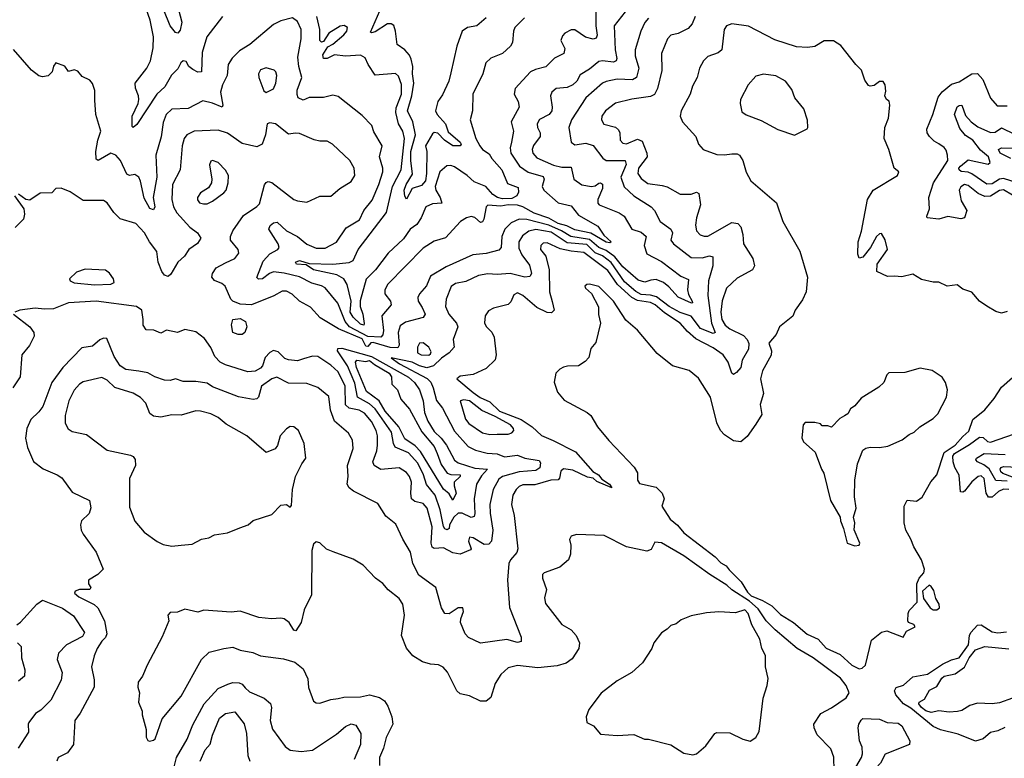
# Model space of a CAD drawing. Extents: x 1603745 to 1745082, y 385868 to 533966.
# Tile 428 of 646: x 1698991 to 1704320, y 446211 to 450208. Entities that reach past the tile are written whole.
import ezdxf

# ---------------------------------------------------------------- set-up
doc = ezdxf.new("R2010")
doc.units = 0

msp = doc.modelspace()

# ---------------------------------------------------------------- linework, layer by layer
at = {"layer": '0CON20XD'}
for points in [[(1699839.2, 450305), (1699867.9, 450195), (1699859.3, 450150.7), (1699847.5, 450135), (1699835, 450138.8), (1699805.8, 450175), (1699733.4, 450355)], [(1702110.2, 450265), (1702108.7, 450175), (1702116.5, 450123.5), (1702111.9, 450108.1), (1702095, 450103.2), (1702053.9, 450113.9), (1701995, 450152.7), (1701975, 450153.1), (1701940.8, 450135), (1701928.7, 450121.3), (1701920, 450095), (1701941.7, 450051.7), (1701936, 450025), (1701885, 450000), (1701837.9, 449952.1), (1701781.9, 449938.1), (1701755.7, 449925), (1701672.2, 449835), (1701667.1, 449805), (1701688.1, 449765), (1701694.3, 449735), (1701650.8, 449655), (1701664.5, 449604.5), (1701653.5, 449545), (1701646.2, 449515), (1701650, 449485), (1701696, 449416), (1701742.6, 449382.6), (1701825, 449358.8), (1701830, 449345), (1701818.4, 449305), (1701827.7, 449285), (1701905, 449216), (1701975, 449200), (1702015, 449149.6), (1702119.9, 449089.9), (1702152.3, 449042.3), (1702192.2, 449005), (1702185, 448999.6), (1702165, 449004.4), (1702082.3, 449052.3), (1701995, 449071.3), (1701952.4, 449092.4), (1701905, 449104.2), (1701855, 449134.4), (1701775, 449161.3), (1701715, 449194.3), (1701685, 449204.1), (1701635, 449206.1), (1701595, 449199.2), (1701525, 449204.4), (1701515.4, 449194.6), (1701502.5, 449127.5), (1701495, 449114.3), (1701485, 449110.6), (1701455, 449137.3), (1701435, 449142.7), (1701409.4, 449135), (1701376.9, 449115), (1701295, 449026.9), (1701235, 449008.5), (1701175, 448970.5), (1700984, 448776), (1700967.1, 448745), (1700967.1, 448725), (1700998.2, 448685), (1701001.2, 448665), (1700951.5, 448605), (1700960, 448525), (1700957, 448503), (1700945, 448490), (1700875, 448493.2), (1700776.4, 448545), (1700752.9, 448575), (1700713.5, 448673.5), (1700645, 448756.8), (1700625, 448768.4), (1700572.2, 448782.2), (1700505, 448815.6), (1700423.1, 448836.9), (1700365, 448842.6), (1700343.6, 448835), (1700305, 448806), (1700283.3, 448803.3), (1700275, 448812.5), (1700308.2, 448901.8), (1700345, 448940), (1700388.6, 448965), (1700394.5, 448975), (1700389.7, 448995), (1700340, 449075), (1700346.1, 449093.9), (1700365, 449108.2), (1700385, 449112.9), (1700434.7, 449064.7), (1700493.8, 449033.8), (1700545, 448992.3), (1700595, 448971.1), (1700645, 448970.9), (1700705, 449003.1), (1700758.6, 449081.4), (1700830, 449125), (1700854.5, 449175), (1700899, 449231), (1700934.6, 449315), (1700956, 449385), (1700956.1, 449405), (1700939.1, 449465), (1700953.3, 449525), (1700908.2, 449601.8), (1700896.4, 449635), (1700845, 449690), (1700715, 449791.9), (1700685, 449798.6), (1700635, 449787.3), (1700557.2, 449787.2), (1700525, 449772.9), (1700498.9, 449785), (1700492.3, 449802.3), (1700493.4, 449826.6), (1700517.7, 449895), (1700501.8, 449955), (1700496.2, 450005), (1700514.7, 450105), (1700514.1, 450154.1), (1700495, 450198.6), (1700467.4, 450217.4), (1700405, 450202.5), (1700365, 450181.5), (1700236.6, 450073.4), (1700180.6, 450039.4), (1700140.9, 449999.1), (1700119.5, 449965), (1700113.6, 449905), (1700089.4, 449855), (1700077.8, 449815), (1700090, 449745), (1700086.9, 449735), (1700035.2, 449755.2), (1699981.9, 449768.1), (1699903.3, 449726.7), (1699815, 449722.7), (1699784.6, 449695), (1699768.3, 449651.7), (1699756.7, 449573.3), (1699728.5, 449475), (1699732.9, 449355), (1699713.9, 449245), (1699722.5, 449195), (1699715, 449178), (1699695, 449185.7), (1699665, 449241.9), (1699644.8, 449334.8), (1699635.2, 449355.2), (1699615, 449370.9), (1699585, 449365.5), (1699571.3, 449371.3), (1699536.2, 449446.2), (1699511.1, 449475), (1699485, 449486), (1699415, 449445.6), (1699405, 449452.9), (1699403.4, 449495), (1699414.2, 449555.8), (1699430.8, 449605), (1699402.9, 449695), (1699398.1, 449771.9), (1699397.3, 449825), (1699385, 449863.3), (1699370.8, 449880.8), (1699329.5, 449899.5), (1699305, 449930), (1699285, 449936.7), (1699255, 449927.5), (1699236.1, 449956.1), (1699186.4, 449973.6), (1699174.2, 449955.8), (1699166.7, 449925), (1699145.8, 449904.2), (1699115, 449899.2), (1699095, 449904.3), (1699054.6, 449934.6), (1698956.9, 450046.9)], [(1700088.5, 450225), (1700003.6, 450115), (1699979.1, 450030.9), (1699975.5, 449925), (1699955, 449923.9), (1699928.9, 449938.9), (1699906.9, 449955), (1699891.3, 449981.3), (1699875, 449985.5), (1699863.3, 449975), (1699847.4, 449942.6), (1699812.9, 449907.1), (1699775.8, 449844.2), (1699733.3, 449805), (1699625, 449641.1), (1699605, 449624.2), (1699600.6, 449630.6), (1699600.5, 449685), (1699632.5, 449755), (1699636, 449775), (1699634.6, 449795), (1699617.2, 449837.2), (1699616.5, 449865), (1699678.4, 449945), (1699699.6, 449985), (1699712.5, 450055), (1699715.3, 450115), (1699697.2, 450205), (1699665, 450298.1)], [(1702287.1, 450275), (1702209.3, 450175), (1702214.4, 450045), (1702222.9, 449997.1), (1702219.2, 449985), (1702205, 449978.8), (1702145, 449985.6), (1702125, 449982.4), (1702075, 449939.6), (1702025, 449909.4), (1702006.2, 449875), (1701985, 449854.6), (1701955, 449841.2), (1701895, 449835.4), (1701871.1, 449815), (1701863.8, 449795), (1701873.6, 449735), (1701871.5, 449715), (1701856.5, 449695), (1701805, 449667.2), (1701792.4, 449645), (1701793.5, 449625), (1701808.2, 449595), (1701808.7, 449575), (1701772.3, 449527.7), (1701765.4, 449505), (1701767.5, 449485), (1701790.5, 449460.5), (1701879.8, 449419.8), (1701925, 449410), (1701975, 449410), (1701990, 449345), (1702033.7, 449313.7), (1702085, 449304.3), (1702105, 449308.8), (1702125, 449323.5), (1702135.2, 449325.2), (1702145, 449318.5), (1702146, 449295), (1702120.7, 449235), (1702120.5, 449215), (1702126.6, 449206.6), (1702235, 449162.1), (1702261.9, 449145), (1702303.9, 449073.9), (1702355, 449058), (1702382.5, 449035), (1702370.5, 448985), (1702385, 448941.5), (1702465, 448899.7), (1702569, 448819), (1702610.9, 448800.9), (1702605.3, 448745), (1702610.7, 448720.7), (1702631.4, 448685), (1702632.5, 448675), (1702626.9, 448673.1), (1702555, 448706.2), (1702505, 448762.2), (1702475, 448786.2), (1702435, 448800.9), (1702407.6, 448797.6), (1702375, 448786.7), (1702338.9, 448798.9), (1702255, 448870.3), (1702213, 448925), (1702165, 448958), (1702125, 448975.3), (1702075, 449018), (1701974, 449034), (1701923.3, 449065), (1701855, 449095.6), (1701735, 449126.2), (1701695, 449128.5), (1701650.7, 449109.3), (1701616.6, 449075), (1701600, 449035), (1701596.5, 448975), (1701585, 448960), (1701515, 448942.9), (1701444, 448935), (1701299.9, 448870.1), (1701215, 448819.1), (1701192.3, 448767.7), (1701155.4, 448725), (1701146, 448705), (1701148, 448685), (1701169.9, 448649.9), (1701185.4, 448615), (1701174.7, 448595.3), (1701078.4, 448571.6), (1701049.7, 448550.3), (1701040, 448515), (1701044.2, 448445.8), (1701037.7, 448432.3), (1700995.4, 448434.6), (1700905, 448461.3), (1700891.3, 448458.7), (1700875, 448438.9), (1700865, 448440.5), (1700845, 448480.8), (1700716.1, 448535), (1700616.7, 448595), (1700565, 448651.2), (1700505, 448685.4), (1700465, 448723.2), (1700435, 448738.7), (1700410.8, 448739.2), (1700367.1, 448712.9), (1700246.2, 448663.8), (1700185, 448668.4), (1700143.7, 448683.7), (1700132.9, 448695), (1700103.1, 448765), (1700085, 448780), (1700045, 448796.7), (1700030.4, 448815), (1700033.8, 448835), (1700054.8, 448865.2), (1700105, 448891.5), (1700155, 448915.7), (1700176.9, 448945), (1700174.3, 448965), (1700132, 449015), (1700131.4, 449035), (1700144.6, 449065.4), (1700201.9, 449148.1), (1700273.8, 449196.2), (1700288.1, 449211.9), (1700315.9, 449314.1), (1700325, 449326.2), (1700335, 449332), (1700355, 449327.5), (1700475, 449235.6), (1700495, 449226.7), (1700545, 449221.1), (1700615, 449251.9), (1700675, 449252), (1700724.3, 449295), (1700785, 449332.2), (1700805.3, 449364.7), (1700801.5, 449405), (1700778.5, 449445), (1700684, 449535), (1700655, 449551.1), (1700615, 449551.2), (1700585, 449558.5), (1700505, 449591.5), (1700484.5, 449594.5), (1700445, 449587.5), (1700375, 449644), (1700345, 449650), (1700330, 449645)], [(1702646.1, 450225), (1702630.4, 450185), (1702609.3, 450160.7), (1702555, 450133.8), (1702516.1, 450123.9), (1702497.5, 450105), (1702464.7, 450025), (1702467, 449933), (1702443.1, 449835), (1702427.3, 449802.7), (1702405, 449791.6), (1702305, 449777.2), (1702215, 449755.5), (1702162.2, 449715), (1702142.2, 449685), (1702140.6, 449665), (1702152.6, 449642.6), (1702216.1, 449626.1), (1702231.8, 449611.8), (1702239.5, 449595), (1702241.8, 449555), (1702255, 449538.9), (1702275, 449535.5), (1702335, 449561.2), (1702359.8, 449549.8), (1702385.5, 449485), (1702387.5, 449465), (1702340.5, 449405), (1702336.8, 449375), (1702355, 449347.9), (1702391, 449321), (1702468.8, 449311.2), (1702495, 449304), (1702565, 449263.8), (1702625, 449264.4), (1702655, 449274.2), (1702666.7, 449266.7), (1702676.2, 449206.2), (1702653.6, 449135), (1702649.1, 449095), (1702654.6, 449065), (1702673.6, 449043.6), (1702695, 449035.4), (1702715, 449036.8), (1702845, 449109.4), (1702877.5, 449105), (1702895, 449087.5), (1702905.6, 449045.6), (1702908.1, 448995), (1702959.4, 448915), (1702968, 448875), (1702956.4, 448853.6), (1702875, 448808.2), (1702816.4, 448755), (1702792.8, 448687.2), (1702785.2, 448625), (1702791.9, 448585), (1702809.1, 448555), (1702834.6, 448535), (1702908.7, 448498.7), (1702927.7, 448477.7), (1702937.8, 448455), (1702935.6, 448425), (1702900.6, 448365), (1702894, 448326), (1702871.4, 448298.6), (1702855, 448287.5), (1702845, 448294.2), (1702825.6, 448355), (1702798.5, 448395), (1702745, 448431.1), (1702650.6, 448480.6), (1702605, 448519.6), (1702565.3, 448565), (1702481.1, 448621.1), (1702430.8, 448665), (1702405, 448676.5), (1702335, 448688.2), (1702304.1, 448704.1), (1702226.8, 448775), (1702175, 448851.2), (1702045, 448948.7), (1701975, 448954.6), (1701917.1, 448967.1), (1701845, 449000.8), (1701825, 448997.9), (1701811.5, 448985), (1701810.6, 448965), (1701837.8, 448927.8), (1701856.3, 448855), (1701859.1, 448735), (1701872.3, 448682.3), (1701884.5, 448635), (1701869.3, 448620.7), (1701845, 448622.4), (1701790.4, 448650.4), (1701715, 448715.5), (1701685, 448730), (1701665, 448718), (1701648.9, 448681.1), (1701634.3, 448665.7), (1701555, 448646.9), (1701528, 448632), (1701510.9, 448605), (1701507.4, 448567.4), (1701515, 448548), (1701547.2, 448517.2), (1701559.8, 448489.8), (1701569.5, 448395), (1701565, 448366.2), (1701515, 448320.5), (1701445, 448287.1), (1701375, 448277.9), (1701357.1, 448265), (1701445, 448189.8), (1701483.5, 448163.5), (1701535, 448140.5), (1701588.6, 448088.6), (1701705, 448044.8), (1701763.9, 448005), (1701815, 447956.8), (1701879.1, 447930.9), (1701998.6, 447868.6), (1702092.5, 447762.5), (1702124.3, 447745), (1702141.7, 447721.7), (1702183.3, 447695), (1702196, 447675), (1702115, 447708.8), (1702095, 447727.5), (1702065, 447732.9), (1701985, 447770), (1701935, 447777.7), (1701920, 447765), (1701912.7, 447727.3), (1701905, 447718.1), (1701865, 447715.3), (1701778.7, 447691.3), (1701715, 447689.7), (1701695, 447681.5), (1701677.3, 447665), (1701659.2, 447635), (1701653.4, 447585), (1701668, 447525), (1701687.7, 447345), (1701681.8, 447325), (1701647.9, 447285), (1701639.3, 447265), (1701631.2, 447175), (1701642.7, 447027.3), (1701705.8, 446865.8), (1701705, 446841.9), (1701685, 446837.3), (1701627.2, 446852.8), (1701485, 446833.5), (1701420.8, 446865), (1701402.7, 446885), (1701377.3, 446945), (1701377.8, 446965), (1701392.5, 447005), (1701390, 447025), (1701365, 447025.6), (1701315, 446991.9), (1701292, 446995), (1701274.3, 447025), (1701244.2, 447134.2), (1701151.4, 447201.4), (1701118.7, 447265), (1701105.9, 447325.9), (1701065, 447396.2), (1701027.5, 447477.5), (1700971.8, 447521.8), (1700929.1, 447589.1), (1700797.2, 447657.2), (1700773.8, 447675), (1700763.1, 447695), (1700768.8, 447735), (1700764.6, 447795.4), (1700795, 447887.5), (1700793.1, 447933.1), (1700770.9, 447970.9), (1700695.2, 448035.2), (1700672.9, 448095), (1700665, 448168.8), (1700605, 448216.7), (1700545, 448239.6), (1700445, 448240.8), (1700383, 448273), (1700355, 448264), (1700299.4, 448225), (1700283.3, 448165), (1700274.6, 448155.4), (1700255, 448152.5), (1700175, 448166.2), (1700035, 448221.5), (1700005, 448240.4), (1699945, 448249.2), (1699875, 448250.5), (1699835, 448264.2), (1699805, 448255.8), (1699775, 448256.9), (1699722, 448275), (1699685, 448296.9), (1699635, 448305.4), (1699565, 448315.4), (1699535.2, 448335.2), (1699502.8, 448385), (1699461.7, 448481.7), (1699445, 448483.8), (1699425, 448476), (1699385, 448441.9), (1699327.8, 448432.2), (1699225.2, 448324.8), (1699165.4, 448245), (1699117.1, 448115), (1699095.2, 448084.8), (1699052.1, 448045), (1699029.6, 447995), (1699022.7, 447942.7), (1699033.3, 447893.3), (1699066.2, 447816.2), (1699117.2, 447777.2), (1699194.6, 447744.6), (1699218.6, 447728.6), (1699275, 447650.6), (1699368.8, 447605), (1699376.1, 447566.1), (1699366.2, 447535), (1699326.2, 447495), (1699320, 447475), (1699324, 447445), (1699335, 447423.3)], [(1701722.8, 450217.2), (1701671.4, 450165), (1701663.3, 450145), (1701659.1, 450085), (1701646.7, 450065), (1701605, 450025.5), (1701540.2, 449999.8), (1701514.5, 449975), (1701498.5, 449915), (1701443.6, 449805), (1701441.4, 449715), (1701428.9, 449665), (1701460, 449565), (1701480.8, 449525), (1701496.4, 449505), (1701531.4, 449481.4), (1701546.1, 449456.1), (1701600.7, 449395), (1701630.8, 449320.8), (1701689.2, 449299.2), (1701690.2, 449275), (1701681.6, 449255), (1701655, 449240.9), (1701605, 449237.9), (1701577, 449245), (1701552.5, 449262.5), (1701513.7, 449305), (1701450.3, 449330.3), (1701412.9, 449365), (1701345, 449411.2), (1701325, 449419.6), (1701303.5, 449416.5), (1701265, 449384), (1701240.2, 449305), (1701242.8, 449285), (1701266.5, 449245), (1701275.6, 449214.4), (1701225, 449210.9), (1701189.6, 449195), (1701164.5, 449135), (1701141.2, 449098.8), (1701105, 449074.2), (1701068.9, 449021.1), (1700985, 448944.2), (1700916, 448854), (1700865.6, 448804.4), (1700833.3, 448686.7), (1700833.5, 448655), (1700848.4, 448615), (1700855.7, 448564.3), (1700853.3, 448555), (1700835, 448559.6), (1700795, 448598.5), (1700779.3, 448625), (1700785.5, 448685), (1700762.6, 448775), (1700745.5, 448805.5), (1700706.6, 448826.6), (1700581.1, 448855), (1700540.7, 448880.7), (1700490, 448885), (1700484.4, 448895), (1700505, 448905.3), (1700558.3, 448888.3), (1700685, 448885.5), (1700775, 448893), (1700795, 448903.9), (1700823.3, 448965), (1700975.4, 449164.6), (1701008.9, 449305), (1701055.5, 449394.5)], [(1701055.5, 449394.5), (1701074.4, 449565), (1701064.1, 449604.1), (1701041.2, 449645), (1701027.4, 449705), (1701029, 449731), (1701058.1, 449805), (1701056.7, 449856.7), (1701041.8, 449901.8), (1701025, 449915.7), (1700915, 449907.1), (1700876.7, 449965), (1700861.1, 450001.1), (1700836.4, 450016.4), (1700755, 450010.7), (1700695, 450017.4), (1700655, 449997.7), (1700635, 449996.9), (1700632.2, 450017.8), (1700658.3, 450061.7), (1700685, 450075.4), (1700745.5, 450125), (1700761.4, 450145), (1700765.7, 450165), (1700746.4, 450176.4), (1700725, 450172.9), (1700665, 450134.3), (1700635, 450090.4), (1700625, 450086.9), (1700615, 450094.4), (1700615.8, 450155), (1700600, 450225)], [(1701515, 450217.7), (1701465, 450174.6), (1701414.8, 450165.2), (1701385.4, 450145), (1701357.3, 450065), (1701325, 449920), (1701314.1, 449875), (1701278.5, 449801.5), (1701253.3, 449765), (1701241.4, 449715), (1701250, 449695), (1701296, 449645), (1701310.5, 449600.5), (1701375, 449545.7), (1701380, 449535), (1701375, 449524.4), (1701335, 449524.7), (1701290.4, 449555), (1701255, 449593.8), (1701235, 449597.3), (1701225, 449590.9), (1701188.2, 449525), (1701193.8, 449495), (1701193.6, 449375), (1701187.2, 449335), (1701165, 449310.9), (1701115, 449294.5), (1701085, 449236.7), (1701075, 449252.5), (1701071.1, 449285), (1701082.5, 449315), (1701117.9, 449372.1), (1701108.1, 449445), (1701108.7, 449495), (1701132.4, 449585), (1701118.1, 449655), (1701090.7, 449715), (1701113.7, 449795), (1701123.8, 449865), (1701116.8, 449915), (1701119.5, 449955), (1701110.6, 449995), (1701101.3, 450015), (1701075, 450044.6), (1701033.4, 450073.4), (1701025.6, 450145), (1701015.5, 450175.5), (1701002, 450185), (1700980.8, 450185), (1700915, 450142.1), (1700895, 450136), (1700890, 450140), (1700940, 450255)], [(1702395, 450216.4), (1702375, 450193.1), (1702352.2, 450145), (1702322.7, 450045), (1702321.9, 450011.9), (1702341.6, 449945), (1702329.6, 449895), (1702307.1, 449882.9), (1702225, 449885.9), (1702165, 449873.6), (1702145, 449863.5), (1702055.3, 449785), (1701976.9, 449665), (1701964, 449625), (1701975.6, 449545), (1701995, 449530.8), (1702055, 449539.1), (1702095, 449526.2), (1702147.8, 449457.8), (1702165, 449446), (1702268.7, 449445), (1702273, 449425), (1702245.3, 449355), (1702262.6, 449302.6), (1702314.5, 449255), (1702409.4, 449195), (1702426, 449176), (1702458.1, 449115), (1702515.5, 449075), (1702524.6, 449055), (1702514.4, 449015), (1702529.2, 448995), (1702625, 448921.5), (1702685, 448919.8), (1702725, 448929.6), (1702742.7, 448925), (1702741.8, 448875), (1702732.3, 448837.7), (1702718.6, 448795), (1702715.2, 448715), (1702734.6, 448564.6), (1702755.6, 448514.4), (1702745, 448510.4), (1702675, 448537.2), (1702625, 448603.5), (1702565, 448623.6), (1702506.9, 448655), (1702437.6, 448707.6), (1702405, 448717.2), (1702355, 448721.5), (1702325, 448736.8), (1702265, 448790), (1702193.1, 448893.1), (1702145, 448929.2), (1702105, 448946.6), (1702060.3, 448990.3), (1701955, 449000.8), (1701867.2, 449057.2), (1701785, 449072), (1701746.6, 449063.4), (1701712.8, 449037.2), (1701692.2, 449005), (1701692.1, 448972.1), (1701709.2, 448935), (1701749.4, 448879.4), (1701760.3, 448835), (1701751.7, 448818.3), (1701725, 448815.3), (1701645, 448833.7), (1701575, 448828.1), (1701525, 448833.2), (1701475, 448823.4), (1701405, 448790.3), (1701349.2, 448780.8), (1701326.3, 448763.7), (1701298.8, 448695), (1701295.3, 448655), (1701312.9, 448615), (1701355.6, 448565), (1701362.5, 448545), (1701337, 448477), (1701342, 448435), (1701315.8, 448404.2), (1701273.4, 448376.6), (1701230.5, 448335), (1701195, 448324.3), (1701154.8, 448334.8), (1701115, 448354.7), (1701002.3, 448377.7), (1701047.3, 448345), (1701195.9, 448265.9), (1701216, 448246), (1701228.8, 448215), (1701246.3, 448146.3), (1701278.6, 448105), (1701345, 447981.8), (1701418.3, 447898.3), (1701457.4, 447877.4), (1701521.8, 447861.8), (1701575, 447858.6), (1701615, 447841.5), (1701685, 447851.4), (1701725, 447835.7), (1701803, 447823), (1701809, 447809), (1701806.6, 447783.4), (1701785, 447767.3), (1701695, 447761.5), (1701604.5, 447735), (1701585, 447722), (1701553.5, 447665), (1701536.2, 447585), (1701537, 447537), (1701551.8, 447445), (1701544.6, 447385.4), (1701530.6, 447369.4), (1701505, 447368.5), (1701445, 447404.4), (1701425, 447407.1), (1701419.4, 447385), (1701434.6, 447345), (1701431.6, 447338.4), (1701375, 447315.5)], [(1704335, 448628.8), (1704305, 448620), (1704275, 448628), (1704225, 448658), (1704185.8, 448685), (1704145, 448734), (1704095, 448750), (1704065, 448772.5), (1704010, 448765), (1703965, 448786.7), (1703935, 448786.7), (1703871.2, 448801.2), (1703825, 448830), (1703765, 448816), (1703725, 448819.2), (1703688.8, 448818.8), (1703630, 448845), (1703632.9, 448885), (1703687.2, 448965), (1703675, 449016), (1703655, 449050), (1703645, 449049.2), (1703628.6, 449035), (1703595.4, 448974.6), (1703555, 448923.3), (1703535, 448917.5), (1703528, 448938), (1703530, 449005), (1703547.4, 449062.6), (1703579.6, 449235), (1703610, 449285), (1703742.5, 449365), (1703750, 449385), (1703723.8, 449405), (1703695.7, 449505.7), (1703670, 449565), (1703672.9, 449625), (1703692.5, 449675), (1703700, 449745), (1703697, 449767), (1703682.5, 449775), (1703673.8, 449795), (1703678.8, 449821.2), (1703675.8, 449855.8), (1703665, 449872.5), (1703645, 449872.5), (1703615, 449852.5), (1703595, 449847.5), (1703585, 449852.5), (1703565, 449880), (1703547.5, 449935), (1703515.7, 449965.7), (1703435, 450068.8), (1703395, 450094), (1703345, 450094.2), (1703295, 450062.5), (1703255, 450057.1), (1703195, 450060.9), (1703078.1, 450098.1), (1702935, 450172.5), (1702845, 450185.6), (1702816.7, 450175), (1702804.3, 450155), (1702792, 450045), (1702771.7, 450028.3), (1702715, 450008.6), (1702691.4, 449985), (1702670, 449945), (1702658.6, 449895), (1702632.2, 449847.8), (1702620.6, 449805), (1702571.8, 449715), (1702566.4, 449685), (1702577.5, 449655), (1702650, 449575), (1702665.6, 449535), (1702690.8, 449505), (1702765, 449477.5), (1702805, 449475.6), (1702845, 449482.1), (1702875, 449482.5), (1702886.9, 449475), (1702905.5, 449445), (1702923.1, 449383.1), (1702947.8, 449335), (1703087, 449217), (1703122.3, 449115), (1703214.3, 448955), (1703254.4, 448815), (1703247.8, 448735), (1703227.8, 448692.2), (1703188, 448635), (1703175.8, 448604.2), (1703104.1, 448545.9), (1703086.2, 448505), (1703045, 448457.5), (1703059.4, 448415), (1703057.9, 448392.1), (1703012.2, 448307.8), (1703000.9, 448265), (1703016.9, 448185), (1702999.6, 448125), (1703008, 448072), (1702975, 448018.1), (1702927.9, 447952.1), (1702895, 447923.5), (1702855, 447928.2), (1702805, 447960.5), (1702784.8, 447984.8), (1702763.4, 448026.6), (1702730, 448165), (1702665, 448267.5), (1702615, 448308.9), (1702524.2, 448335), (1702440.8, 448400.8), (1702335, 448527.1), (1702271.8, 448581.8), (1702205.6, 448685), (1702125, 448764), (1702075, 448776.7), (1702060, 448775), (1702050, 448765), (1702053.3, 448755), (1702086.1, 448726.1), (1702123, 448653), (1702122.9, 448612.9), (1702134, 448565), (1702109.1, 448460.9), (1702081.7, 448428.3), (1702070.6, 448379.4), (1702051.9, 448358.1), (1702015, 448333.8), (1701956.4, 448333.6), (1701935, 448326.7), (1701913.9, 448316.1), (1701892.5, 448295), (1701883.6, 448246.4), (1701901.7, 448191.7), (1701937.9, 448147.9), (1702062.4, 448082.4), (1702082.5, 448065), (1702118.1, 448005), (1702179.8, 447929.8), (1702316.1, 447786.1), (1702334.4, 447755), (1702335.7, 447715), (1702345, 447698), (1702435, 447678.8), (1702468.8, 447645), (1702479.2, 447615), (1702467.1, 447575), (1702512.5, 447505), (1702552.1, 447472.1), (1702585, 447430.2), (1702755, 447301.6), (1702785, 447268.3), (1702815, 447251.6), (1702831.2, 447231.2), (1702896.1, 447165), (1702929.6, 447109.6), (1702949.2, 447089.2), (1703011.4, 447065), (1703061.1, 447035), (1703108.8, 446988.8), (1703180, 446945), (1703253.2, 446883.2), (1703312.2, 446855), (1703356.2, 446806.2), (1703431.7, 446771.7), (1703495.4, 446715), (1703535, 446694.5)], [(1700325, 449813.3), (1700365, 449833.8), (1700377.8, 449865), (1700382.7, 449905), (1700377.5, 449925), (1700367.5, 449935), (1700325, 449947.1), (1700295, 449935.8), (1700284.3, 449915), (1700286, 449895), (1700312.7, 449822.7), (1700325, 449813.3)], [(1703185, 449583.3), (1703253, 449617), (1703257.5, 449625), (1703255.8, 449664.2), (1703234.4, 449725), (1703187.1, 449785), (1703170.2, 449830.2), (1703136, 449876), (1703083.7, 449903.7), (1703016.6, 449913.4), (1702975, 449901.4), (1702932.9, 449855), (1702892.9, 449775), (1702890.8, 449755), (1702900, 449710), (1702922.1, 449692.1), (1703005, 449662.5), (1703095, 449612.7), (1703185, 449583.3)], [(1704365, 449258.4), (1704315, 449286.9), (1704295, 449283.6), (1704245, 449252.9), (1704215, 449250.7), (1704177.9, 449267.9), (1704125, 449310), (1704105, 449315.4), (1704085, 449302.5), (1704076, 449285), (1704087.1, 449227.1), (1704117.1, 449175), (1704104.3, 449135.7), (1704085, 449130.6), (1704015, 449143.4), (1703965, 449128.8), (1703902.5, 449135), (1703900, 449145), (1703915.7, 449184.3), (1703911.8, 449245), (1703937.8, 449325), (1704013.6, 449445), (1704013.2, 449475), (1704005, 449501.4), (1703995, 449516.1), (1703965.8, 449535.8), (1703940.4, 449550.4), (1703915.2, 449575.2), (1703902.7, 449595), (1703900.7, 449615), (1703933.4, 449695), (1703961.5, 449788.5), (1703983.1, 449816.9), (1704035, 449859.4), (1704075, 449871.4), (1704145, 449914), (1704175, 449916.2), (1704204.2, 449885), (1704245, 449782.5), (1704281.7, 449741.7), (1704335, 449742.2)], [(1704424.3, 449314.3), (1704315, 449347.9), (1704294.6, 449345.4), (1704255, 449319.8), (1704225, 449317.6), (1704145, 449373.7), (1704125, 449382.1), (1704086.3, 449386.3), (1704075, 449394.4), (1704074.7, 449405), (1704083.2, 449415), (1704125, 449449.4), (1704233.4, 449426.6), (1704244.5, 449435.5), (1704234.1, 449465), (1704191.3, 449501.3), (1704149.2, 449555), (1704110.2, 449580.2), (1704079.3, 449619.3), (1704049.8, 449695), (1704064.6, 449735.4), (1704075, 449744.2), (1704089.6, 449745), (1704109.6, 449689.6), (1704140.8, 449655), (1704177.7, 449627.7), (1704245, 449596.5), (1704270.4, 449599.6), (1704305, 449622), (1704375, 449588.8)], [(1700330, 449645), (1700322, 449585), (1700304, 449535), (1700275, 449520.5), (1700195, 449536.9), (1700115, 449594), (1700065, 449610), (1699935.3, 449604.7), (1699895, 449584.5), (1699882, 449565), (1699870, 449525), (1699860.4, 449395), (1699818.9, 449315), (1699814.4, 449234.4), (1699823.4, 449195), (1699841.7, 449161.7), (1699911.2, 449085), (1699953.5, 449055), (1699971.4, 449025), (1699952.6, 448997.4), (1699907.1, 448965), (1699882.4, 448927.6), (1699846.7, 448895), (1699809.4, 448830.6), (1699795, 448817.8), (1699775, 448825.5), (1699760.7, 448845), (1699740, 448895), (1699733.3, 448953.3), (1699694.2, 449005), (1699665.6, 449055), (1699618.8, 449105), (1699535, 449130.8), (1699500.6, 449165), (1699465, 449216.2), (1699445, 449230), (1699335, 449228.9), (1699265, 449276), (1699215, 449296.7), (1699186.4, 449293.6), (1699165, 449271.2), (1699101.7, 449268.3), (1699045, 449232), (1699024, 449234), (1698985, 449263.3)], [(1704356, 449456), (1704298, 449485), (1704288.8, 449505), (1704305.3, 449514.7), (1704437.1, 449512.9)], [(1699985, 449210.6), (1700005, 449211.9), (1700033.8, 449225), (1700095, 449270.8), (1700107.8, 449285), (1700119.4, 449325), (1700120.6, 449365), (1700105, 449394.2), (1700065.4, 449435.4), (1700035, 449446), (1700025, 449442.5), (1700017.5, 449422.5), (1700031.5, 449345), (1700028.5, 449325), (1700012.4, 449297.6), (1699969.8, 449270.2), (1699953.1, 449245), (1699953.4, 449233.4), (1699965, 449217.5), (1699985, 449210.6)], [(1698963.3, 449255), (1699014, 449185), (1699017.1, 449155), (1699012.3, 449127.7), (1698966.1, 449083.9)], [(1699395, 448773.7), (1699485, 448776.2), (1699502.9, 448785), (1699498.1, 448805), (1699476.7, 448836.7), (1699455, 448851.9), (1699345, 448858.6), (1699299.3, 448840.7), (1699260, 448805), (1699263.8, 448795), (1699285, 448783.6), (1699395, 448773.7)], [(1701375, 447315.5), (1701335, 447322.5), (1701285, 447349.7), (1701235, 447346.4), (1701223.5, 447353.5), (1701218.8, 447375), (1701223, 447463), (1701195.8, 447565), (1701175, 447589.6), (1701130.5, 447600.5), (1701112.3, 447615), (1701107.1, 447645), (1701111.3, 447705), (1701101.6, 447735), (1701085, 447756.8), (1701045, 447781.8), (1700945, 447772.9), (1700910, 447795), (1700903.1, 447815), (1700924.2, 447875), (1700927.2, 447905), (1700927.6, 447955), (1700921.2, 447985), (1700895, 448033.1), (1700857.7, 448077.7), (1700827.8, 448095), (1700775, 448106.1), (1700755, 448123.8), (1700752.9, 448225), (1700715, 448302.5), (1700675, 448338.7), (1700605, 448384.5), (1700575, 448386.7), (1700527.8, 448372.2), (1700495, 448362.1), (1700445, 448366.6), (1700426.7, 448375), (1700389.8, 448409.8), (1700365, 448416.8), (1700345, 448407.3), (1700320.4, 448379.6), (1700305.6, 448335), (1700295, 448322.1), (1700265, 448305.6), (1700225, 448302.5), (1700105, 448340), (1700075.2, 448355.2), (1700047.2, 448385), (1700025, 448434.2), (1699992, 448482), (1699945, 448519.2), (1699885, 448532), (1699844.3, 448515.7), (1699785, 448526.9), (1699755, 448511.1), (1699717.3, 448527.3), (1699675, 448528.8), (1699658.6, 448555), (1699660, 448585), (1699651.5, 448635), (1699622.9, 448655), (1699405, 448684.9), (1699255, 448676.4), (1699173.7, 448643.7), (1699125, 448641.2), (1699075, 448647.5), (1698992, 448635), (1698964.3, 448625)], [(1698958, 448615), (1699045.8, 448545), (1699068, 448515), (1699070, 448495), (1699044.2, 448445), (1699002.5, 448395), (1698993.3, 448275), (1698954.4, 448215)], [(1700174, 448504), (1700144.5, 448514.5), (1700136.9, 448556.9), (1700144.8, 448585.2), (1700185, 448590.6), (1700213.5, 448575), (1700220, 448545), (1700209.4, 448515), (1700195, 448504.6), (1700174, 448504)], [(1701205, 448392.3), (1701215, 448399.2), (1701218.8, 448411.2), (1701206.2, 448435), (1701175, 448458.9), (1701155, 448457.5), (1701144.7, 448435.3), (1701144.6, 448404.6), (1701163.4, 448393.4), (1701205, 448392.3)], [(1701305, 447447.1), (1701292.6, 447452.6), (1701284.9, 447464.9), (1701266.1, 447555), (1701238.9, 447635), (1701191.9, 447691.9), (1701177.3, 447745), (1701145, 447807.9), (1701095, 447863.7), (1701023.9, 447895), (1701014.2, 447915), (1701004.1, 447975), (1700915, 448101.2), (1700885, 448128.7), (1700819.8, 448165), (1700805, 448240.4), (1700766, 448335), (1700711.7, 448415), (1700712.2, 448427.8), (1700735, 448430.4), (1700895, 448385.3), (1701095, 448273.8), (1701128.7, 448245), (1701155, 448204.5), (1701174.8, 448145), (1701182.5, 448082.5), (1701200.5, 448035), (1701235, 447979.7), (1701272.9, 447942.9), (1701300.5, 447905), (1701343.7, 447823.7), (1701365, 447809), (1701455, 447780.5), (1701522.5, 447775), (1701491, 447739), (1701463.9, 447695), (1701450, 447615), (1701455.2, 447535), (1701449.9, 447520.1), (1701435, 447513.9), (1701385, 447537.9), (1701365, 447538), (1701341.4, 447515), (1701317.9, 447475), (1701314.7, 447455), (1701305, 447447.1)], [(1701335, 447606.7), (1701315, 447642.2), (1701285, 447667.3), (1701160.8, 447870.8), (1701131.5, 447901.5), (1701075, 447940.4), (1701043.7, 448005), (1700969.8, 448089.8), (1700936, 448146), (1700868.1, 448195), (1700813.8, 448325), (1700807.9, 448355), (1700815, 448364.6), (1700865, 448357.6), (1700885, 448363.7), (1700911.6, 448341.6), (1700990.8, 448295), (1701003.6, 448275), (1701005.2, 448235.2), (1701035.2, 448205.2), (1701054.3, 448155), (1701100.9, 448100.9), (1701167.7, 447977.7), (1701235, 447897.2), (1701251, 447861), (1701271.4, 447801.4), (1701304.1, 447754.1), (1701325, 447745.9), (1701375.5, 447745), (1701375.8, 447735), (1701342.6, 447705), (1701342.1, 447685), (1701353.9, 447645), (1701335, 447606.7)], [(1703510.7, 447360.7), (1703535, 447363.3), (1703537.5, 447375), (1703507, 447447), (1703511.2, 447485), (1703503.3, 447515), (1703518.6, 447565), (1703509.2, 447625), (1703512, 447715), (1703526, 447805), (1703555, 447877.5), (1703570.8, 447889.2), (1703593.6, 447893.6), (1703645, 447892), (1703690.5, 447899.5), (1703767.5, 447935), (1703805, 447963.8), (1703832.5, 447975), (1703863.3, 448005), (1703935, 448049.2), (1703960.8, 448075), (1704007.1, 448165), (1704012.5, 448205), (1704001.2, 448245), (1703984.1, 448274.1), (1703929.2, 448309.2), (1703865, 448321.2), (1703782.4, 448297.6), (1703695, 448296), (1703683.8, 448285), (1703668.8, 448245), (1703641.7, 448218.3), (1703545, 448158.8), (1703511.2, 448118.8), (1703488.3, 448101.7), (1703473.3, 448075), (1703455, 448063.8), (1703430.5, 448049.5), (1703385, 448002.5), (1703365, 448010), (1703335, 448010), (1703325, 448020), (1703295, 448027.5), (1703241.7, 448028.3), (1703231.9, 448015), (1703224.2, 447944.2), (1703232.5, 447922.5), (1703297, 447867), (1703330, 447775), (1703343.9, 447753.9), (1703380, 447605), (1703432.5, 447515), (1703433.3, 447495), (1703450, 447455), (1703470, 447375), (1703510.7, 447360.7)], [(1699815, 447358.6), (1699865, 447364.2), (1699925, 447369.4), (1699975, 447396.9), (1700015, 447404.5), (1700045, 447420.6), (1700115, 447430.6), (1700182.9, 447457.1), (1700227.5, 447475), (1700255, 447496.7), (1700355, 447530), (1700405, 447580), (1700435, 447583.8), (1700455, 447570), (1700461.7, 447578.3), (1700468, 447665), (1700483.3, 447735), (1700517.5, 447805), (1700540, 447835), (1700531.2, 447915), (1700500, 447985), (1700475, 448004.2), (1700455, 448005.8), (1700435, 447993.8), (1700400, 447955), (1700385.8, 447904.2), (1700373.9, 447886.1), (1700325, 447866), (1700221.1, 447955), (1700109.2, 448019.2), (1700065, 448055.4), (1700026.2, 448075), (1699969.4, 448089.4), (1699945, 448090.4), (1699865, 448066.9), (1699815, 448070), (1699755, 448056.2), (1699715, 448062.1), (1699695.9, 448075.9), (1699673.4, 448133.4), (1699644, 448164), (1699605, 448186.5), (1699505, 448217.1), (1699465, 448256.4), (1699435, 448270.9), (1699335, 448247.5), (1699314.8, 448235.2), (1699286.6, 448203.4), (1699256.2, 448145), (1699236.8, 448065), (1699236.5, 448025), (1699253, 447993), (1699275, 447978.9), (1699353.4, 447963.4), (1699465, 447877.3), (1699591.4, 447851.4), (1699604.5, 447844.5), (1699616.8, 447826.8), (1699618.6, 447795), (1699585.6, 447725), (1699585, 447570), (1699614.5, 447494.5), (1699665, 447434), (1699735, 447383.8), (1699767.7, 447367.7), (1699815, 447358.6)], [(1703535, 446694.5), (1703551.2, 446698.8), (1703568.6, 446715), (1703600.7, 446849.3), (1703655, 446893.8), (1703685, 446900), (1703773, 446867), (1703791.1, 446898.9), (1703837, 446923), (1703830, 446935), (1703802.5, 446945), (1703797.5, 446955), (1703800, 446995), (1703805, 447010), (1703848.8, 447055), (1703846.7, 447155), (1703859.2, 447185), (1703885.3, 447214.7), (1703887.3, 447235), (1703872, 447285), (1703830, 447355), (1703815, 447396.2), (1703787.1, 447445), (1703778.1, 447485), (1703778, 447575), (1703795, 447608), (1703845, 447602.5), (1703875, 447623.8), (1703923, 447707), (1703955.5, 447745), (1703994.8, 447865), (1704053.7, 447905), (1704095, 447952.9), (1704128.7, 447981.3), (1704149.8, 448045), (1704215, 448096.9), (1704265, 448157.1), (1704305, 448218.6), (1704365, 448271.1)], [(1701535, 447962.5), (1701575, 447964.2), (1701635, 447965.3), (1701655, 447972.1), (1701664.6, 447985), (1701664.1, 447995), (1701647.4, 448015), (1701565, 448061.1), (1701492.5, 448092.5), (1701425.5, 448145.5), (1701395, 448151.3), (1701374.7, 448145.3), (1701404.6, 448045.4), (1701422, 448022), (1701495, 447972.6), (1701535, 447962.5)], [(1704345, 447665.5), (1704315, 447667.9), (1704288, 447655), (1704255, 447623.8), (1704235, 447624.5), (1704221.6, 447645), (1704211.2, 447725), (1704195, 447740), (1704179.2, 447735), (1704145, 447706.7), (1704105, 447656.7), (1704095, 447650.6), (1704082.2, 447652.2), (1704075, 447742), (1704051.6, 447785), (1704043.1, 447815), (1704042.3, 447845), (1704050.4, 447859.6), (1704132, 447908), (1704185, 447948.9), (1704205, 447946.8), (1704228.6, 447925), (1704245, 447920.7), (1704375, 447965.7)], [(1704335, 447711.3), (1704274.1, 447714.1), (1704237.9, 447777.9), (1704209.5, 447799.5), (1704175.2, 447815.2), (1704166.2, 447825), (1704170.4, 447835), (1704210.7, 447859.3), (1704325, 447854.4)], [(1704455, 447696.9), (1704311.8, 447751.8), (1704301.4, 447761.4), (1704298.5, 447775), (1704303, 447785), (1704315, 447790.1), (1704395, 447786.4)], [(1699335, 447423.3), (1699405, 447326.7), (1699443.3, 447235), (1699414.3, 447205.7), (1699363.8, 447175), (1699363.8, 447155), (1699375.6, 447135), (1699370, 447125), (1699315, 447124.4), (1699291.2, 447115), (1699288, 447105), (1699310.6, 447085), (1699393.8, 447043.8), (1699413.3, 447025), (1699450.5, 446955), (1699463.3, 446885), (1699455.7, 446864.3), (1699435, 446844.3), (1699410, 446805), (1699394.4, 446765), (1699379.4, 446705), (1699394.5, 446635), (1699394.4, 446595), (1699318.9, 446455), (1699289.4, 446415), (1699281.4, 446285), (1699250.2, 446239.8), (1699200, 446215), (1699191.4, 446195)], [(1703399.6, 446145), (1703397.4, 446217.4), (1703381.2, 446261.2), (1703307.9, 446337.9), (1703290.8, 446375), (1703290, 446395), (1703326.3, 446453.7), (1703385, 446484.6), (1703465, 446538.2), (1703479.7, 446565), (1703464.3, 446605), (1703434.1, 446645), (1703285, 446754.8), (1703198.3, 446805), (1703080.7, 446905), (1703030.7, 446955), (1702988.7, 447018.7), (1702940.2, 447060.2), (1702845, 447121.8), (1702818.5, 447148.5), (1702725.6, 447205.6), (1702585, 447306.4), (1702465, 447377.3), (1702429.3, 447380.7), (1702409.5, 447340.5), (1702385, 447331.2), (1702275, 447354.2), (1702155, 447415.8), (1702005, 447421.2), (1701976.4, 447413.6), (1701966.7, 447395), (1701973.9, 447363.9), (1701972, 447315), (1701960.8, 447285), (1701915, 447245.6), (1701830, 447215), (1701820, 447205), (1701820.8, 447185), (1701842.5, 447125), (1701831.3, 447078.7), (1701837.6, 447047.6), (1701925.7, 446935), (1701975, 446906.1), (1702003.5, 446875), (1702021.4, 446835), (1702018, 446805), (1701981.4, 446748.6), (1701948, 446725), (1701900.5, 446710.5), (1701795, 446699.5), (1701685, 446712.1), (1701635, 446700.6), (1701594.3, 446665), (1701564.4, 446615.6), (1701541.2, 446538.8), (1701515, 446520.6), (1701485, 446520), (1701425, 446548.5), (1701375, 446559.5), (1701357.1, 446575), (1701307, 446677), (1701283, 446703), (1701257, 446717), (1701215, 446720), (1701172, 446732), (1701119.2, 446765), (1701085, 446806.2), (1701056.9, 446875), (1701074.4, 446985), (1701064.4, 447044.4), (1701045.5, 447075.5), (1700985, 447122), (1700956.4, 447156.4), (1700916.2, 447185), (1700850, 447255), (1700795, 447287.5), (1700688.3, 447328.3), (1700652.4, 447342.4), (1700615, 447376.2), (1700595, 447382.5), (1700581.2, 447368.8), (1700572, 447335), (1700570, 447095), (1700530, 447015), (1700514.2, 446945), (1700485, 446900), (1700475, 446903.3), (1700448.6, 446945), (1700423.3, 446965), (1700405, 446968.9), (1700354.6, 446964.6), (1700285, 446973.5), (1700185, 447007.5), (1700135, 447001.9), (1699987, 447013), (1699955, 447001.2), (1699885, 447017.5), (1699845, 447002), (1699805, 447000), (1699793.3, 446985), (1699797.5, 446955), (1699761.7, 446868.3), (1699680, 446715), (1699655.7, 446654.3), (1699633, 446623), (1699630, 446595), (1699640, 446565), (1699633.8, 446515), (1699653.3, 446465), (1699653.3, 446445), (1699676.1, 446366.1), (1699676.2, 446325), (1699685, 446307.5), (1699693.8, 446303.8), (1699715, 446308), (1699725, 446316.7), (1699762, 446425), (1699865, 446547.8), (1699975.8, 446745), (1700015.8, 446784.2), (1700095, 446805.6), (1700145, 446811.4), (1700185, 446795.6), (1700253.5, 446783.5), (1700295, 446765.7), (1700419.5, 446749.5), (1700480.4, 446730.4), (1700525.8, 446695), (1700550.5, 446640.5), (1700553.9, 446593.9), (1700580.5, 446520.5), (1700595, 446510), (1700615, 446508.8), (1700675, 446529.4), (1700714.2, 446534.2), (1700745, 446541.9), (1700835, 446542.5), (1700885, 446553.8), (1700939.2, 446539.2), (1700965, 446520.8), (1700983.6, 446493.6), (1701005.8, 446435), (1701010.8, 446395), (1700975, 446323.3), (1700960.5, 446265), (1700937.8, 446215), (1700938.9, 446171.1)], [(1703955, 447014.2), (1703970, 447025), (1703967.5, 447045), (1703950, 447075), (1703938.3, 447118.3), (1703925, 447140), (1703913, 447147), (1703877.5, 447115), (1703883.3, 447075), (1703918.8, 447025), (1703935, 447014.4), (1703955, 447014.2)], [(1698975, 446932.5), (1698995, 446947), (1699084.5, 447045.5), (1699115, 447066.4), (1699222.9, 447022.9), (1699282, 446982), (1699341.4, 446891.4), (1699330.1, 446869.9), (1699245, 446824.7), (1699200.8, 446779.2), (1699193.8, 446745), (1699220, 446675), (1699215.9, 446634.1), (1699158.6, 446525), (1699105, 446470.8), (1699076.4, 446453.6), (1699040.8, 446405), (1699036, 446395), (1699038.7, 446351.3), (1698982.5, 446265)], [(1702635, 446228.8), (1702655, 446234), (1702705, 446278), (1702754, 446345), (1702765, 446350), (1702835, 446348), (1702905, 446313.3), (1702945, 446303.3), (1702975, 446322.5), (1702993.8, 446355), (1703014.1, 446535.9), (1703036.2, 446605), (1703041.7, 446641.7), (1703027.5, 446705), (1703027.3, 446767.3), (1703008, 446805), (1702996.2, 446855), (1702953.4, 446933.4), (1702934, 446995), (1702915, 447013.3), (1702865, 446997.5), (1702775, 447002.5), (1702708.3, 446998.3), (1702625, 446981.2), (1702570.5, 446959.5), (1702545, 446939.2), (1702515, 446930), (1702495, 446908.8), (1702465, 446890), (1702424, 446835), (1702412.5, 446805), (1702362.6, 446727.4), (1702304.5, 446675.5), (1702225, 446629.2), (1702137.3, 446562.7), (1702072, 446475), (1702056.7, 446435), (1702060, 446405), (1702096.4, 446386.4), (1702135, 446341.2), (1702225, 446333.8), (1702315, 446340), (1702373.6, 446313.6), (1702395, 446313.8), (1702515, 446283.8), (1702585, 446238.8), (1702635, 446228.8)], [(1704322.2, 446377.8), (1704285, 446358.9), (1704245, 446350), (1704205, 446316.4), (1704165, 446303.3), (1704070.6, 446340.6), (1703975, 446363.9), (1703935, 446382.2), (1703815, 446481.1), (1703775, 446506.3), (1703733, 446555), (1703726.2, 446575), (1703735, 446593.3), (1703775, 446606.9), (1703825, 446651.7), (1703905, 446666), (1703985, 446720.1), (1704035, 446743.8), (1704075, 446753.8), (1704126.9, 446825), (1704131.6, 446875), (1704138.6, 446891.4), (1704175, 446931.1), (1704195, 446932.5), (1704255, 446895.7), (1704285, 446889.5), (1704331.9, 446895)], [(1698979.2, 446835), (1698999.2, 446815), (1699001.2, 446755), (1699019.5, 446689.5), (1699016.9, 446655), (1698985, 446628.1)], [(1704365, 446535.2), (1704295, 446511.1), (1704254, 446506), (1704175, 446508.8), (1704133.2, 446496.8), (1704090.4, 446469.6), (1704066.5, 446463.5), (1704020.9, 446460.9), (1703965, 446466.8), (1703925, 446459), (1703895, 446467.2), (1703871.2, 446485), (1703857.8, 446505), (1703860, 446515), (1703888.7, 446531.3), (1703915, 446579.2), (1703955, 446598.5), (1703982.7, 446645), (1703995, 446654.6), (1704055, 446668.2), (1704105, 446704.1), (1704130.4, 446755), (1704165, 446797.2), (1704213.9, 446816.1), (1704345, 446802.6)], [(1699826.2, 446163.8), (1699839.3, 446215), (1699897.2, 446315), (1699928, 446392), (1699989.6, 446505), (1700065, 446587.7), (1700117.9, 446612.1), (1700145, 446620.8), (1700178.4, 446618.4), (1700195, 446611.5), (1700212, 446592), (1700235, 446570.4), (1700315, 446535.6), (1700348, 446508), (1700353.8, 446485), (1700346.8, 446415), (1700358.4, 446368.4), (1700428.2, 446275), (1700455, 446254.6), (1700515, 446248), (1700575, 446255.3), (1700705, 446342.1), (1700755, 446383.3), (1700785, 446397.5), (1700809.9, 446389.9), (1700836.8, 446345), (1700834.8, 446285.2), (1700801.9, 446205)], [(1699968.2, 446195), (1699994.3, 446255.7), (1700022, 446288), (1700033.7, 446335), (1700072.5, 446427.5), (1700105, 446453.5), (1700155, 446461.4), (1700206.6, 446396.6), (1700219.3, 446345), (1700226.2, 446225), (1700236.7, 446195)], [(1703485, 446084.3), (1703485, 446110), (1703547.8, 446215), (1703553.3, 446235), (1703550.6, 446270.6), (1703537.1, 446305), (1703529.2, 446375), (1703532, 446395), (1703545, 446416.2), (1703555, 446425.8), (1703645, 446422.4), (1703686, 446405), (1703745, 446400.6), (1703766, 446386), (1703808.4, 446305), (1703806.5, 446285), (1703676.1, 446233.9), (1703649.4, 446185), (1703623.1, 446155), (1703595, 446140.5), (1703535.3, 446134.7), (1703485, 446084.3)]]:
    msp.add_lwpolyline(points, dxfattribs=at)

doc.saveas('drawing.dxf')
